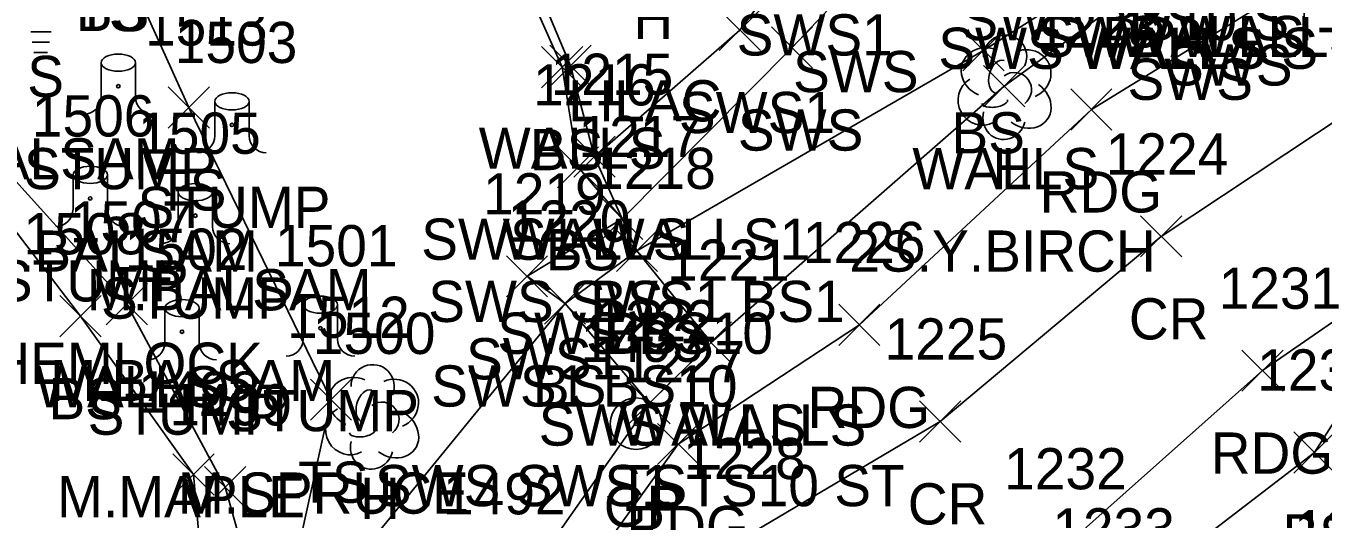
# Model space of a CAD drawing. Extents: x 1512665 to 1513714, y 110636 to 112816.
# Drawn here: x 1513101.2 to 1513164.2, y 110953.1 to 110977 of the extents above; entities that cross this region are included whole.
import ezdxf

# ---------------------------------------------------------------- set-up
doc = ezdxf.new("R2010")
doc.units = 0
for name, color, linetype in [('L_A', 7, 'Continuous'), ('L_C', 7, 'Continuous'), ('L_I', 7, 'Continuous'), ('L_TIC', 7, 'Continuous'), ('LELB', 7, 'Continuous'), ('LTC', 7, 'Continuous'), ('LTD', 7, 'Continuous'), ('LTS', 7, 'Continuous'), ('LWS', 7, 'Continuous'), ('P_A', 7, 'Continuous'), ('P_I', 7, 'Continuous'), ('P_TIC', 7, 'Continuous'), ('PEU', 7, 'Continuous'), ('PRC', 7, 'Continuous'), ('R_A', 7, 'Continuous'), ('R_I', 7, 'Continuous'), ('R_TIC', 7, 'Continuous'), ('RGP', 7, 'Continuous'), ('RSW', 7, 'Continuous')]:
    doc.layers.add(name, color=color, linetype=linetype)

msp = doc.modelspace()

# ---------------------------------------------------------------- linework, layer by layer
at = {"layer": 'L_TIC'}
for points in [[(1513146.675, 110974.841), (1513148.675, 110976.841)], [(1513148.675, 110974.841), (1513146.675, 110976.841)], [(1513126.225, 110974.026), (1513128.225, 110976.026)], [(1513128.225, 110974.026), (1513126.225, 110976.026)], [(1513126.636, 110974.095), (1513128.636, 110976.095)], [(1513128.636, 110974.095), (1513126.636, 110976.095)], [(1513147.678, 110973.104), (1513149.678, 110975.104)], [(1513149.678, 110973.104), (1513147.678, 110975.104)], [(1513108.111, 110972.071), (1513110.111, 110974.071)], [(1513110.111, 110972.071), (1513108.111, 110974.071)], [(1513126.998, 110969.168), (1513128.998, 110971.168)], [(1513128.998, 110969.168), (1513126.998, 110971.168)], [(1513127.797, 110969.683), (1513129.797, 110971.683)], [(1513129.797, 110969.683), (1513127.797, 110971.683)], [(1513129.147, 110966.663), (1513131.147, 110968.663)], [(1513131.147, 110966.663), (1513129.147, 110968.663)], [(1513129.86, 110965.117), (1513131.86, 110967.117)], [(1513131.86, 110965.117), (1513129.86, 110967.117)], [(1513105.107, 110962.523), (1513107.107, 110964.523)], [(1513107.107, 110962.523), (1513105.107, 110964.523)], [(1513126.367, 110962.559), (1513128.367, 110964.559)], [(1513128.367, 110962.559), (1513126.367, 110964.559)], [(1513102.86, 110961.944), (1513104.86, 110963.944)], [(1513104.86, 110961.944), (1513102.86, 110963.944)], [(1513133.451, 110960.665), (1513135.451, 110962.665)], [(1513135.451, 110960.665), (1513133.451, 110962.665)], [(1513115.012, 110957.893), (1513117.012, 110959.893)], [(1513117.012, 110957.893), (1513115.012, 110959.893)], [(1513130.471, 110957.727), (1513132.471, 110959.727)], [(1513132.471, 110957.727), (1513130.471, 110959.727)], [(1513162.734, 110955.336), (1513164.734, 110957.336)], [(1513164.734, 110955.336), (1513162.734, 110957.336)], [(1513108.335, 110954.264), (1513110.335, 110956.264)], [(1513110.335, 110954.264), (1513108.335, 110956.264)], [(1513109.874, 110953.649), (1513111.874, 110955.649)], [(1513111.874, 110953.649), (1513109.874, 110955.649)]]:
    msp.add_lwpolyline(points, dxfattribs=at)
at = {"layer": 'LELB'}
for points in [[(1513123.337, 110990.753), (1513122.48, 110990.47), (1513122.993, 110984.577), (1513127.225, 110975.026), (1513127.998, 110970.168), (1513130.147, 110967.663)], [(1513116.012, 110958.893), (1513109.111, 110973.071), (1513105.188, 110981.774), (1513106.594, 110990.463)], [(1513156.276, 110981.329), (1513147.675, 110975.841), (1513130.86, 110966.117), (1513127.367, 110963.559), (1513113.24, 110946.252), (1513110.297, 110944.595), (1513100.487, 110942.417), (1513099.399, 110932.182), (1513097.199, 110922.304)], [(1513110.297, 110944.595), (1513109.335, 110955.264), (1513103.86, 110962.944), (1513094.409, 110975.3)], [(1513170.256, 110966.545), (1513163.734, 110956.336), (1513153.705, 110948.629), (1513145.632, 110941.632), (1513136.917, 110929.291), (1513137.681, 110919.391), (1513140.02, 110909.272)], [(1513116.012, 110958.893), (1513113.24, 110946.252)], [(1513131.471, 110958.727), (1513119.592, 110941.823), (1513113.578, 110922.99)]]:
    msp.add_lwpolyline(points, dxfattribs=at)
at = {"layer": 'LTC'}
for p, q in [((1513102.429, 110976.741), (1513101.441, 110976.741)), ((1513102.345, 110976.241), (1513101.514, 110976.241)), ((1513102.262, 110975.741), (1513101.587, 110975.741))]:
    msp.add_line(p, q, dxfattribs=at)
at = {"layer": 'LTD'}
for p, q in [((1513148.678, 110974.104), (1513148.678, 110974.104)), ((1513148.678, 110974.104), (1513148.678, 110974.104)), ((1513117.988, 110958.112), (1513117.988, 110958.112)), ((1513117.988, 110958.112), (1513117.988, 110958.112))]:
    msp.add_line(p, q, dxfattribs=at)
for centre in [(1513148.725, 110975.538), (1513118.035, 110959.546)]:
    msp.add_arc(centre, 1.047, 335.52715, 180.95627, dxfattribs=at)
for centre, major_axis, ratio, start_param, end_param in [((1513147.886, 110974.77), (1.21, -0.512), 0.895232, 1.570796, 4.712389), ((1513149.719, 110974.687), (-1.141, -0.483), 0.949671, 1.570796, 4.712389), ((1513148.47, 110974.562), (-0.208, -0.792), 0.645439, 3.141593, 6.283185), ((1513149.178, 110973.937), (-0.5, 0.667), 0.989748, 3.141593, 6.283185), ((1513147.595, 110973.395), (0.584, -1.042), 0.959034, 3.141593, 6.283185), ((1513149.678, 110973.271), (-1.09, 0.792), 0.841452, 1.570796, 4.712389), ((1513148.22, 110973.354), (-0.625, -0.083), 0.423636, 0, 3.141593), ((1513148.678, 110972.604), (0.265, 1.061), 0.942809, 1.570796, 4.712389), ((1513117.197, 110958.779), (1.21, -0.512), 0.895232, 1.570796, 4.712389), ((1513119.03, 110958.696), (-1.141, -0.483), 0.949671, 1.570796, 4.712389), ((1513117.78, 110958.57), (-0.208, -0.792), 0.645439, 3.141593, 6.283185), ((1513118.489, 110957.945), (-0.5, 0.667), 0.989748, 3.141593, 6.283185), ((1513116.905, 110957.404), (0.584, -1.042), 0.959034, 3.141593, 6.283185), ((1513118.989, 110957.279), (-1.09, 0.792), 0.841452, 1.570796, 4.712389), ((1513117.53, 110957.362), (-0.625, -0.083), 0.423636, 0, 3.141593), ((1513117.989, 110956.612), (0.265, 1.061), 0.942809, 1.570796, 4.712389)]:
    msp.add_ellipse(centre, major_axis=major_axis, ratio=ratio, start_param=start_param, end_param=end_param, dxfattribs=at)
at = {"layer": 'LTS'}
for p, q in [((1513104.856, 110975.243), (1513104.856, 110973.577)), ((1513106.523, 110975.077), (1513106.523, 110975.243)), ((1513106.523, 110975.243), (1513106.523, 110973.577)), ((1513105.69, 110974.101), (1513105.69, 110974.101)), ((1513105.69, 110974.101), (1513105.69, 110974.101)), ((1513105.69, 110974.077), (1513105.69, 110974.077)), ((1513110.372, 110973.367), (1513110.372, 110971.7)), ((1513112.038, 110973.2), (1513112.038, 110973.367)), ((1513112.038, 110973.367), (1513112.038, 110971.7)), ((1513111.205, 110972.225), (1513111.205, 110972.225)), ((1513111.205, 110972.225), (1513111.205, 110972.225)), ((1513111.205, 110972.2), (1513111.205, 110972.2)), ((1513103.493, 110969.802), (1513103.493, 110968.135)), ((1513105.159, 110969.635), (1513105.159, 110969.802)), ((1513105.159, 110969.802), (1513105.159, 110968.135)), ((1513104.326, 110968.66), (1513104.326, 110968.66)), ((1513104.326, 110968.66), (1513104.326, 110968.66)), ((1513104.326, 110968.635), (1513104.326, 110968.635)), ((1513108.597, 110968.963), (1513108.597, 110967.296)), ((1513110.264, 110968.796), (1513110.264, 110968.963)), ((1513110.264, 110968.963), (1513110.264, 110967.296)), ((1513109.43, 110967.821), (1513109.43, 110967.821)), ((1513109.43, 110967.821), (1513109.43, 110967.821)), ((1513109.43, 110967.796), (1513109.43, 110967.796)), ((1513107.949, 110963.333), (1513107.949, 110961.666)), ((1513109.616, 110963.166), (1513109.616, 110963.333)), ((1513109.616, 110963.333), (1513109.616, 110961.666)), ((1513114.666, 110963.503), (1513114.666, 110961.837)), ((1513116.332, 110963.337), (1513116.332, 110963.503)), ((1513116.332, 110963.503), (1513116.332, 110961.837)), ((1513115.499, 110962.361), (1513115.499, 110962.361)), ((1513115.499, 110962.361), (1513115.499, 110962.361)), ((1513115.499, 110962.337), (1513115.499, 110962.337)), ((1513108.782, 110962.191), (1513108.782, 110962.191)), ((1513108.782, 110962.191), (1513108.782, 110962.191)), ((1513108.782, 110962.166), (1513108.782, 110962.166))]:
    msp.add_line(p, q, dxfattribs=at)
for centre in [(1513105.69, 110974.101), (1513111.205, 110972.225), (1513104.326, 110968.66), (1513109.43, 110967.821), (1513108.782, 110962.191), (1513115.499, 110962.361)]:
    msp.add_circle(centre, 0.0833, dxfattribs=at)
for centre, start, end in [((1513104.023, 110973.577), 270, 360), ((1513107.356, 110973.577), 180, 270), ((1513109.538, 110971.7), 270, 360), ((1513112.872, 110971.7), 180, 270), ((1513102.659, 110968.135), 270, 360), ((1513105.993, 110968.135), 180, 270), ((1513107.764, 110967.296), 270, 360), ((1513111.097, 110967.296), 180, 270), ((1513107.116, 110961.666), 270, 360), ((1513110.449, 110961.666), 180, 270), ((1513113.832, 110961.837), 270, 360), ((1513117.166, 110961.837), 180, 270)]:
    msp.add_arc(centre, 0.833, start, end, dxfattribs=at)
for centre in [(1513105.69, 110975.243), (1513111.205, 110973.367), (1513104.326, 110969.802), (1513109.43, 110968.963), (1513108.782, 110963.333), (1513115.499, 110963.503)]:
    msp.add_ellipse(centre, major_axis=(-0.833, 0), ratio=0.5, dxfattribs=at)
at = {"layer": 'LWS'}
for points in [[(1513113.24, 110946.252), (1513110.874, 110954.649), (1513106.107, 110963.523), (1513095.313, 110975.459), (1513093.16, 110995.741), (1513091.915, 111014.038), (1513090.116, 111028.875), (1513090.528, 111044.093)], [(1513123.648, 110990.593), (1513123.771, 110984.314), (1513127.636, 110975.095), (1513128.797, 110970.683)], [(1513156.717, 110979.943), (1513148.678, 110974.104), (1513134.451, 110961.665)]]:
    msp.add_lwpolyline(points, dxfattribs=at)
at = {"layer": 'P_TIC'}
for points in [[(1513151.909, 110971.975), (1513153.909, 110973.975)], [(1513153.909, 110971.975), (1513151.909, 110973.975)], [(1513155.296, 110965.817), (1513157.296, 110967.817)], [(1513157.296, 110965.817), (1513155.296, 110967.817)], [(1513140.651, 110961.521), (1513142.651, 110963.521)], [(1513142.651, 110961.521), (1513140.651, 110963.521)], [(1513160.211, 110959.303), (1513162.211, 110961.303)], [(1513162.211, 110959.303), (1513160.211, 110961.303)], [(1513144.568, 110956.841), (1513146.568, 110958.841)], [(1513146.568, 110956.841), (1513144.568, 110958.841)], [(1513131.856, 110955.743), (1513133.856, 110957.743)], [(1513133.856, 110955.743), (1513131.856, 110957.743)]]:
    msp.add_lwpolyline(points, dxfattribs=at)
at = {"layer": 'PEU'}
for points in [[(1513166.519, 110981.347), (1513152.909, 110972.975), (1513141.651, 110962.521), (1513132.856, 110956.743), (1513121.044, 110940.287), (1513117.581, 110922.155), (1513113.236, 110898.634), (1513114.597, 110873.193), (1513114.571, 110845.124), (1513110.002, 110827.884), (1513105.721, 110820.37), (1513100.887, 110809.465), (1513086.517, 110797.2)], [(1513170.256, 110966.545), (1513161.211, 110960.303), (1513151.369, 110951.546), (1513143.018, 110943.811), (1513133.251, 110931.043), (1513127.426, 110919.762), (1513124.626, 110897.943), (1513124.876, 110872.667), (1513125.902, 110844.176), (1513126.27, 110821.797), (1513120.028, 110808.377), (1513110.828, 110798.027), (1513092.487, 110788.311), (1513089.551, 110792.994), (1513086.517, 110797.2)]]:
    msp.add_lwpolyline(points, dxfattribs=at)
at = {"layer": 'PRC'}
msp.add_lwpolyline([(1513199.52, 110982.675), (1513185.86, 110980.154), (1513168.393, 110974.825), (1513156.296, 110966.817), (1513145.568, 110957.841), (1513135.79, 110952.04), (1513127.966, 110935.792), (1513122.325, 110921.104), (1513118.394, 110897.939), (1513119.913, 110872.756), (1513120.726, 110844.828), (1513118.948, 110825.045), (1513112.521, 110813.651), (1513105.713, 110804.091), (1513089.551, 110792.994)], dxfattribs=at)
at = {"layer": 'R_TIC'}
for points in [[(1513134.851, 110975.828), (1513136.851, 110977.828)], [(1513136.851, 110975.828), (1513134.851, 110977.828)], [(1513137.384, 110974.976), (1513139.384, 110976.976)], [(1513139.384, 110974.976), (1513137.384, 110976.976)], [(1513127.797, 110969.683), (1513129.797, 110971.683)], [(1513129.797, 110969.683), (1513127.797, 110971.683)], [(1513129.147, 110966.663), (1513131.147, 110968.663)], [(1513131.147, 110966.663), (1513129.147, 110968.663)], [(1513129.147, 110966.663), (1513131.147, 110968.663)], [(1513131.147, 110966.663), (1513129.147, 110968.663)], [(1513129.86, 110965.117), (1513131.86, 110967.117)], [(1513131.86, 110965.117), (1513129.86, 110967.117)], [(1513124.525, 110963.88), (1513126.525, 110965.88)], [(1513126.525, 110963.88), (1513124.525, 110965.88)], [(1513126.367, 110962.559), (1513128.367, 110964.559)], [(1513128.367, 110962.559), (1513126.367, 110964.559)], [(1513133.451, 110960.665), (1513135.451, 110962.665)], [(1513135.451, 110960.665), (1513133.451, 110962.665)], [(1513130.471, 110957.727), (1513132.471, 110959.727)], [(1513132.471, 110957.727), (1513130.471, 110959.727)], [(1513130.471, 110957.727), (1513132.471, 110959.727)], [(1513132.471, 110957.727), (1513130.471, 110959.727)]]:
    msp.add_lwpolyline(points, dxfattribs=at)
at = {"layer": 'RGP'}
msp.add_line((1513130.813, 110957.728), (1513130.813, 110957.728), dxfattribs=at)
for radius in [1.25, 0.0833]:
    msp.add_circle((1513130.813, 110957.728), radius, dxfattribs=at)
at = {"layer": 'RSW'}
for points in [[(1513145.586, 110983.62), (1513144.246, 110985.679), (1513138.656, 110980.592), (1513135.851, 110976.828), (1513128.797, 110970.683), (1513130.147, 110967.663), (1513125.525, 110964.88), (1513127.367, 110963.559), (1513131.471, 110958.727)], [(1513145.586, 110983.62), (1513141.062, 110978.811), (1513138.384, 110975.976), (1513130.147, 110967.663), (1513130.86, 110966.117), (1513134.451, 110961.665), (1513131.471, 110958.727)]]:
    msp.add_lwpolyline(points, dxfattribs=at)

# ---------------------------------------------------------------- texts
at = {"layer": 'L_A'}
for s, p in [('TS', (1513103.598, 110976.774)), ('BS', (1513103.629, 110976.774)), ('H', (1513130.682, 110976.395)), ('BS', (1513154.717, 110976.329)), ('WALLS', (1513154.208, 110975.511)), ('WALLS', (1513152.26, 110974.943)), ('S', (1513101.271, 110973.578)), ('BS', (1513146.116, 110970.841)), ('WALLS', (1513123.179, 110970.095)), ('BS', (1513125.666, 110970.026)), ('STUMP', (1513101.111, 110969.103)), ('WALLS', (1513144.221, 110969.104)), ('H', (1513148.111, 110969.104)), ('TS', (1513107.521, 110968.071)), ('STUMP', (1513106.626, 110967.227)), ('WALLS', (1513124.341, 110965.683)), ('BS', (1513126.439, 110965.168)), ('STUMP', (1513099.747, 110963.662)), ('STUMP', (1513104.851, 110962.823)), ('BS', (1513128.588, 110962.663)), ('BS', (1513129.301, 110961.117)), ('WALLS', (1513101.65, 110958.523)), ('BS', (1513125.808, 110958.559)), ('BS', (1513102.3, 110957.944)), ('STUMP', (1513104.203, 110957.193)), ('STUMP', (1513110.92, 110957.363)), ('WALLS', (1513129.994, 110956.665)), ('TS', (1513114.422, 110953.893)), ('TS', (1513129.88, 110953.727)), ('H', (1513117.422, 110953.112)), ('BS', (1513162.175, 110951.336))]:
    msp.add_text(s, height=2, dxfattribs=at).set_placement(p)
at = {"layer": 'L_C'}
for s, p in [('LILAC', (1513127.524, 110972.395)), ('M.BALSAM', (1513094.846, 110969.578)), ('M.BALSAM', (1513098.646, 110965.103)), ('2S.Y.BIRCH', (1513141.166, 110965.104)), ('M.BALSAM', (1513104.161, 110963.227)), ('M.HEMLOCK', (1513096.511, 110959.662)), ('M.BALSAM', (1513102.387, 110958.823)), ('M.SPRUCE', (1513108.581, 110953.363)), ('M.MAPLE', (1513102.715, 110953.193))]:
    msp.add_text(s, height=2, dxfattribs=at).set_placement(p)
at = {"layer": 'L_I'}
for s, p in [('1513', (1513106.985, 110976.071)), ('1503', (1513108.429, 110975.227)), ('1215', (1513126.671, 110973.683)), ('1216', (1513125.817, 110973.168)), ('1506', (1513101.495, 110971.662)), ('1505', (1513106.654, 110970.823)), ('1217', (1513128.021, 110970.663)), ('1218', (1513128.734, 110969.117)), ('1220', (1513124.587, 110966.559)), ('1508', (1513101.088, 110965.944)), ('1507', (1513103.335, 110966.523)), ('1501', (1513113.29, 110965.363)), ('1502', (1513106.006, 110965.193)), ('1221', (1513132.325, 110964.665)), ('1512', (1513113.886, 110961.893)), ('1222', (1513128.778, 110961.727)), ('1500', (1513115.13, 110961.112)), ('1230', (1513160.954, 110959.336)), ('1498', (1513106.642, 110958.264)), ('1499', (1513108.173, 110957.649)), ('1233', (1513151.012, 110951.629)), ('1244', (1513162.75, 110951.537))]:
    msp.add_text(s, height=2, dxfattribs=at).set_placement(p)
at = {"layer": 'P_A'}
for s, p in [('RDG', (1513150.397, 110967.975)), ('CR', (1513154.729, 110961.817)), ('RDG', (1513139.139, 110957.521)), ('RDG', (1513158.7, 110955.303)), ('CR', (1513144.001, 110952.841)), ('RDG', (1513130.344, 110951.743))]:
    msp.add_text(s, height=2, dxfattribs=at).set_placement(p)
at = {"layer": 'P_I'}
for s, p in [('1223', (1513150.216, 110975.975)), ('1224', (1513153.603, 110969.817)), ('1226', (1513138.903, 110965.521)), ('1231', (1513159.085, 110963.303)), ('1225', (1513142.875, 110960.841)), ('1227', (1513130.163, 110959.743)), ('1228', (1513133.098, 110955.04)), ('1232', (1513148.676, 110954.546))]:
    msp.add_text(s, height=2, dxfattribs=at).set_placement(p)
at = {"layer": 'R_A'}
for s, p in [('SWS BS10 ST', (1513146.599, 110976.329)), ('SWS1', (1513135.695, 110975.592)), ('SWS WALLS', (1513150.303, 110975.511)), ('SWS WALLS ST', (1513145.48, 110974.943)), ('SWS', (1513156.579, 110974.135)), ('SWS', (1513138.432, 110973.811)), ('SWS', (1513154.661, 110973.44)), ('SWS1', (1513132.891, 110971.828)), ('SWS', (1513135.754, 110970.976)), ('SWS1 WALLS1', (1513120.388, 110965.683)), ('SWS SWS1 BS1', (1513120.729, 110962.663)), ('SWS SWS1 BS1', (1513120.729, 110962.663)), ('SWS BS10', (1513124.081, 110961.117)), ('SWS1', (1513122.565, 110959.88)), ('SWS1 BS10', (1513120.871, 110958.559)), ('SWS WALLS', (1513126.089, 110956.665)), ('SWS SWS1 TS10 ST', (1513118.14, 110953.727)), ('SWS SWS1 TS10 ST', (1513118.14, 110953.727)), ('GP', (1513129.246, 110952.728))]:
    msp.add_text(s, height=2, dxfattribs=at).set_placement(p)
at = {"layer": 'R_I'}
for s, p in [('1215', (1513126.671, 110973.683)), ('1217', (1513128.021, 110970.663)), ('1217', (1513128.021, 110970.663)), ('1218', (1513128.734, 110969.117)), ('1219', (1513123.391, 110967.88)), ('1220', (1513124.587, 110966.559)), ('1221', (1513132.325, 110964.665)), ('1222', (1513128.778, 110961.727)), ('1222', (1513128.778, 110961.727)), ('1493', (1513128.12, 110960.728)), ('1492', (1513121.443, 110953.332))]:
    msp.add_text(s, height=2, dxfattribs=at).set_placement(p)

doc.saveas('drawing.dxf')
